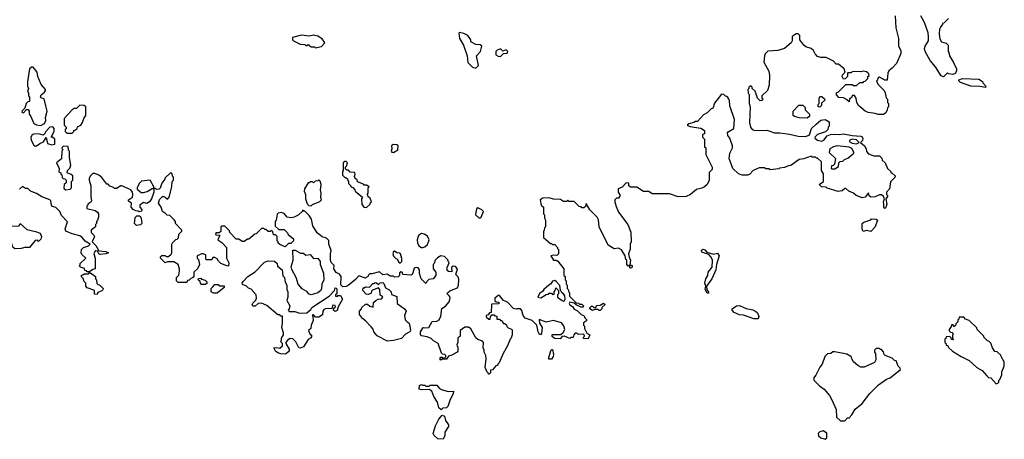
# Model space of a CAD drawing. Extents: x 1861455 to 2058065, y 200073 to 437907.
# Tile 445 of 574: x 2029490 to 2038590, y 342270 to 346150. Entities that reach past the tile are written whole.
import ezdxf

# ---------------------------------------------------------------- set-up
doc = ezdxf.new("R2010")
doc.units = 0

msp = doc.modelspace()

# ---------------------------------------------------------------- linework, layer by layer
at = {"layer": '0CON05XD'}
for points in [[(2037580, 346185), (2037587.5, 346075), (2037613.3, 345975), (2037613.3, 345905), (2037632.5, 345865), (2037633, 345837), (2037592.5, 345745), (2037555, 345702.5), (2037523.6, 345676.4), (2037513, 345657), (2037508.3, 345591.7), (2037485, 345590), (2037435, 345620), (2037421.7, 345608.3), (2037418.3, 345591.7), (2037410, 345585), (2037420, 345555), (2037480, 345495), (2037490, 345475), (2037498.3, 345428.3), (2037510, 345415), (2037510, 345385), (2037520, 345375), (2037520, 345345), (2037510, 345335), (2037507.5, 345315), (2037495, 345290), (2037475, 345272.5), (2037425, 345272.5), (2037395, 345282.5), (2037330.7, 345290.7), (2037303.9, 345303.9), (2037242.5, 345355), (2037227.5, 345385), (2037220, 345425), (2037205, 345450), (2037185, 345450), (2037180, 345435), (2037160, 345415), (2037155, 345390), (2037133, 345413), (2037105, 345427.5), (2037061.7, 345431.7), (2037040, 345455), (2037040, 345475), (2037058.3, 345481.7), (2037125, 345550), (2037185, 345550), (2037195, 345540), (2037225, 345540), (2037255, 345570), (2037285, 345570), (2037291.7, 345578.3), (2037305, 345580), (2037330, 345605), (2037330, 345625), (2037340, 345635), (2037338.3, 345648.3), (2037328.3, 345658.3), (2037317, 345667), (2037285, 345672.5), (2037265, 345667.5), (2037205, 345670), (2037183, 345667), (2037175, 345660), (2037145, 345660), (2037140, 345655), (2037140, 345625), (2037118.3, 345601.7), (2037105, 345600), (2037090, 345625), (2037095, 345640), (2037120, 345665), (2037110, 345695), (2037058.3, 345738.3), (2037035, 345740), (2037010, 345765), (2036945, 345800), (2036895, 345800), (2036865, 345810), (2036842.5, 345835), (2036826.4, 345866.4), (2036805, 345882.5), (2036755, 345897.5), (2036737.5, 345915), (2036700, 345965), (2036700, 346005), (2036685, 346020), (2036665, 346020), (2036630, 345995), (2036630, 345955), (2036620, 345935), (2036560, 345885), (2036496.4, 345863.6), (2036405, 345857.5), (2036380, 345835), (2036372.5, 345815), (2036368.3, 345758.3), (2036412.5, 345675), (2036420, 345635), (2036417, 345543), (2036400, 345495), (2036350, 345445), (2036350, 345425), (2036360, 345415), (2036348.3, 345401.7), (2036335, 345400), (2036310, 345425), (2036288.3, 345488.3), (2036260, 345515), (2036260, 345525), (2036248.3, 345538.3), (2036230, 345525), (2036230, 345515), (2036220, 345505), (2036223.3, 345475), (2036232.5, 345455), (2036233.3, 345375), (2036240, 345345), (2036234.5, 345195), (2036243.1, 345155), (2036260, 345135), (2036285, 345124.3), (2036395, 345129.2), (2036465, 345103.8), (2036513.9, 345103.9), (2036605, 345091.2), (2036685, 345072), (2036755, 345070), (2036790, 345085), (2036807.5, 345145), (2036850, 345185), (2036895, 345220), (2036935, 345227.5), (2036970, 345205), (2036970, 345165), (2036963, 345157), (2036960, 345135), (2036937, 345113), (2036863, 345087), (2036841.7, 345068.3), (2036840, 345055), (2036865, 345036.7), (2036905, 345026.7), (2036923, 345037), (2036953.6, 345076.4), (2036985, 345088.8), (2037025, 345092.5), (2037063, 345087), (2037105, 345095.8), (2037185, 345079.4), (2037265, 345072), (2037275.7, 345065.7), (2037281.7, 345051.7), (2037278.3, 345031.7), (2037260, 345015), (2037297.5, 344985), (2037312.5, 344955), (2037315, 344930), (2037335, 344910), (2037385, 344890), (2037435, 344890), (2037458.3, 344868.3), (2037461.7, 344851.7), (2037490, 344825), (2037510, 344775), (2037540, 344745), (2037540, 344735), (2037555, 344730), (2037580, 344705), (2037578.3, 344691.7), (2037538.3, 344651.7), (2037530, 344585), (2037500, 344555), (2037500, 344535), (2037510, 344525), (2037510, 344515), (2037496, 344494), (2037505.8, 344445), (2037495.7, 344414.3), (2037485, 344403.3), (2037476.7, 344415), (2037478, 344445), (2037472, 344465), (2037481.2, 344495), (2037473.6, 344513.6), (2037455, 344530), (2037435, 344530), (2037395, 344513.3), (2037355, 344510), (2037341.7, 344521.7), (2037335, 344550), (2037305, 344510), (2037275, 344502.5), (2037220, 344525), (2037197, 344547), (2037153, 344563), (2037125, 344590), (2037115, 344590), (2037091.7, 344568.3), (2037055, 344562.5), (2036953, 344593), (2036945, 344600), (2036900, 344605), (2036880, 344625), (2036920, 344655), (2036920, 344725), (2036900, 344755), (2036900, 344835), (2036865, 344870), (2036855, 344870), (2036845, 344880), (2036815, 344880), (2036805, 344887.5), (2036737, 344863), (2036693, 344857), (2036617, 344803), (2036595, 344800), (2036557, 344783), (2036513, 344777), (2036505, 344770), (2036425, 344762.5), (2036415, 344770), (2036385, 344770), (2036375, 344780), (2036325, 344780), (2036270, 344755), (2036235, 344720), (2036217, 344713), (2036167, 344713), (2036133.6, 344723.6)], [(2038075, 346160), (2038035, 346120), (2038020, 346115), (2038020, 346105), (2038000, 346085), (2038000, 346075), (2037990, 346065), (2037987.5, 346015), (2037993.6, 345973.6), (2038010, 345945), (2038051.7, 345931.7), (2038070, 345915), (2038070, 345855), (2038077, 345847), (2038082.5, 345815), (2038120, 345755), (2038147.5, 345695), (2038148, 345675), (2038135, 345652.5), (2038115, 345642.5), (2038075, 345650), (2038065, 345660), (2038028.3, 345621.7), (2038005, 345630), (2037953, 345713), (2037903.9, 345773.9), (2037860, 345855), (2037853.3, 345885), (2037857.5, 345905), (2037890, 345955), (2037890, 345995), (2037887, 346027), (2037852.5, 346125), (2037817.5, 346185)], [(2032225, 345890), (2032235, 345892.5), (2032278.3, 345901.7), (2032310, 345935), (2032285, 345972.5), (2032245, 345997.5), (2032205, 346007.5), (2032165, 345997.5), (2032095, 346006.7), (2032010, 345985), (2032010, 345965), (2032020, 345955), (2032083, 345923), (2032125, 345920), (2032135, 345910), (2032145, 345910), (2032155, 345920), (2032185, 345900), (2032215, 345900), (2032225, 345890)], [(2033705, 345702.5), (2033730, 345725), (2033713, 345817), (2033750, 345855), (2033760, 345905), (2033747, 345917), (2033705, 345920), (2033660, 345945), (2033660, 345965), (2033633, 346003), (2033595, 346022.5), (2033555, 346030), (2033550, 346025), (2033553.3, 345975), (2033592.5, 345915), (2033626.7, 345815), (2033633, 345753), (2033675, 345710), (2033705, 345702.5)], [(2033935, 345810), (2033961.7, 345838.3), (2033995, 345840), (2034000, 345855), (2033985, 345870), (2033955, 345860), (2033935, 345880), (2033901.7, 345868.3), (2033890, 345855), (2033890, 345825), (2033913, 345813), (2033935, 345810)], [(2029685, 345172.5), (2029719.3, 345190.7), (2029733, 345217), (2029730, 345245), (2029742.5, 345305), (2029733, 345353), (2029717, 345417), (2029693, 345423), (2029682.5, 345435), (2029687.5, 345455), (2029719.3, 345480.7), (2029730, 345495), (2029730, 345505), (2029689.3, 345549.3), (2029657.5, 345625), (2029652.5, 345665), (2029615, 345710), (2029598.3, 345711.7), (2029580, 345695), (2029562.5, 345575), (2029562.5, 345535), (2029570, 345515), (2029562.5, 345485), (2029570, 345475), (2029570, 345445), (2029580, 345435), (2029580, 345395), (2029565, 345390), (2029550, 345375), (2029538.3, 345331.7), (2029513.6, 345306.4), (2029510, 345295), (2029525, 345290), (2029551.7, 345318.3), (2029568.3, 345318.3), (2029577.5, 345305), (2029577.5, 345275), (2029592.5, 345255), (2029620.7, 345190.7), (2029645, 345177.5), (2029685, 345172.5)], [(2038415, 345523.3), (2038365, 345532.5), (2038280, 345535), (2038185, 345570), (2038170, 345585), (2038170, 345595), (2038205, 345606.7), (2038355, 345600), (2038388.3, 345578.3), (2038390, 345565), (2038420, 345535), (2038415, 345523.3)], [(2036133.6, 344723.6), (2036082.5, 344775), (2036047.5, 344865), (2036052.5, 344915), (2036077.5, 344965), (2036077.5, 344985), (2036052.5, 345055), (2036035, 345080), (2036032.5, 345105), (2036037, 345113), (2036090, 345145), (2036096.4, 345226.4), (2036053, 345353), (2036050, 345405), (2036040, 345415), (2036040, 345425), (2036028.3, 345438.3), (2036011.7, 345441.7), (2035998.3, 345458.3), (2035975, 345460), (2035913, 345377), (2035895, 345330), (2035880, 345325), (2035845, 345287.5), (2035810.7, 345269.3), (2035755, 345210), (2035735, 345210), (2035721.7, 345198.3), (2035675, 345187.5), (2035660, 345175), (2035685, 345163.3), (2035785, 345147.5), (2035820, 345125), (2035820, 345095), (2035801.7, 345088.3), (2035800, 345065), (2035820, 345045), (2035820, 344975), (2035830, 344965), (2035832.5, 344905), (2035890, 344785), (2035890, 344765), (2035863, 344737), (2035862.5, 344665), (2035843, 344627), (2035820, 344605), (2035795, 344592.5), (2035745, 344580), (2035690, 344535), (2035650, 344515), (2035575, 344512.5), (2035495, 344540), (2035335, 344540), (2035305, 344560), (2035255, 344560), (2035195, 344600), (2035135, 344600), (2035120, 344615), (2035118.3, 344638.3), (2035095, 344640), (2035058.3, 344601.7), (2035020, 344585), (2035020, 344555), (2035040, 344525), (2035025, 344500), (2035005, 344500), (2034990, 344485), (2034990, 344465), (2035003.3, 344423.3), (2035025, 344370), (2035110, 344255), (2035137.5, 344185), (2035140, 344095), (2035132.5, 344075), (2035131.7, 344028.3), (2035116.7, 343985), (2035123, 343953), (2035136.7, 343925), (2035130, 343880), (2035145, 343880), (2035151.7, 343871.7), (2035147.5, 343855), (2035135, 343852.5), (2035130, 343855), (2035130, 343880), (2035115, 343870), (2035100, 343885), (2035100, 343925), (2035093, 343933), (2035086.4, 343966.4), (2035051.7, 344021.7), (2035023, 344037), (2034985, 344032.5), (2034930, 344065), (2034844.1, 344234.1), (2034838.3, 344298.3), (2034827.5, 344325), (2034760.7, 344390.7), (2034725, 344450), (2034718.3, 344421.7), (2034705, 344410), (2034685, 344410), (2034678.3, 344418.3), (2034661.7, 344421.7), (2034615, 344470), (2034565, 344470), (2034555, 344480), (2034545, 344470), (2034515, 344470), (2034487, 344487), (2034425, 344490), (2034385, 344502.5), (2034325, 344500), (2034300, 344485), (2034310, 344435), (2034330, 344415), (2034330, 344355), (2034340, 344345), (2034340, 344315), (2034350, 344295), (2034350, 344235), (2034340, 344225), (2034338.3, 344201.7), (2034330, 344195), (2034330, 344135), (2034395, 344080), (2034405, 344080), (2034415, 344070), (2034435, 344070), (2034460, 344045), (2034460, 344035), (2034470, 344025), (2034470, 343985), (2034455, 343970), (2034425, 343972.5), (2034400, 343965), (2034425, 343927.5), (2034446.7, 343926.7), (2034465, 343917.5), (2034520, 343845), (2034520, 343785), (2034530, 343775), (2034530, 343745), (2034540, 343735), (2034540, 343705), (2034550, 343695), (2034550, 343665), (2034560, 343655), (2034565, 343630), (2034570, 343625), (2034570, 343595), (2034631.7, 343531.7), (2034655, 343530), (2034665, 343520), (2034685, 343520), (2034700, 343505), (2034698.3, 343491.7), (2034675, 343492.5), (2034633, 343513), (2034615, 343530), (2034575, 343537.5), (2034567.5, 343525), (2034573.6, 343513.6), (2034599.3, 343499.3), (2034613.6, 343473.6), (2034645, 343457.5), (2034680, 343425), (2034700, 343415), (2034710, 343405), (2034710, 343395), (2034728.3, 343378.3), (2034730, 343365), (2034701.7, 343348.3), (2034700, 343325), (2034710, 343315), (2034710, 343295), (2034731.7, 343251.7), (2034760, 343235), (2034745, 343200), (2034701.7, 343201.7), (2034700, 343215), (2034710, 343225), (2034708.3, 343238.3), (2034701.7, 343241.7), (2034655, 343240), (2034635, 343250), (2034625, 343250), (2034610, 343235), (2034605, 343210), (2034585, 343210), (2034575, 343202.5), (2034525, 343222.5), (2034505, 343220), (2034485, 343200), (2034433, 343203), (2034411.7, 343221.7), (2034411.7, 343238.3), (2034491.7, 343238.3), (2034513, 343257), (2034527.5, 343285), (2034518.3, 343318.3), (2034496, 343346), (2034425, 343368.8), (2034355, 343352.5), (2034291.7, 343378.3), (2034293, 343343), (2034320, 343305), (2034311.7, 343248.3), (2034305, 343240), (2034295, 343240), (2034282.5, 343265), (2034270, 343325), (2034225, 343370), (2034161.7, 343391.7), (2034142.5, 343415), (2034131.7, 343461.7), (2034120, 343475), (2034085, 343477.5), (2034075, 343472.5), (2034055, 343480), (2033999.3, 343539.3), (2033960, 343555), (2033925, 343600), (2033911.7, 343598.3), (2033880, 343575), (2033881.7, 343551.7), (2033895, 343540), (2033918.3, 343538.3), (2033918.3, 343521.7), (2033855, 343520), (2033850, 343515), (2033848.3, 343441.7), (2033831.7, 343438.3), (2033818.3, 343421.7), (2033800, 343415), (2033801.7, 343401.7), (2033825, 343380), (2033838.3, 343381.7), (2033840, 343405), (2033848.3, 343411.7), (2033855, 343420), (2033875, 343420), (2033881.7, 343411.7), (2033898.3, 343408.3), (2033900, 343380), (2033925, 343380), (2033935, 343370), (2033945, 343370), (2033961.7, 343341.7), (2033975, 343340), (2033988.3, 343328.3), (2033991.7, 343311.7), (2034005, 343300), (2034035, 343290), (2034041.7, 343281.7), (2034042.5, 343235), (2034033.3, 343206.7), (2034022.5, 343195), (2033997.5, 343135), (2033957.5, 343065), (2033921.7, 342978.3), (2033910, 342965), (2033910, 342955), (2033891.7, 342948.3), (2033858.3, 342911.7), (2033841.7, 342908.3), (2033840, 342885), (2033828.3, 342871.7), (2033821.7, 342871.7), (2033820, 342885), (2033811.7, 342891.7), (2033792.5, 342935), (2033800, 343015), (2033797.5, 343045), (2033782.5, 343075), (2033782.5, 343095), (2033772.5, 343115), (2033777.5, 343165), (2033767, 343177), (2033723, 343193), (2033707, 343207), (2033660.7, 343290.7), (2033637, 343307), (2033603, 343307), (2033560, 343275), (2033560, 343225), (2033540, 343205), (2033540, 343165), (2033530, 343145), (2033531.7, 343131.7), (2033540, 343125), (2033540, 343085), (2033532.5, 343075), (2033485, 343046.7), (2033451.7, 343038.3), (2033435, 343010), (2033395, 343010), (2033383, 343003), (2033372.5, 343015), (2033381.7, 343028.3), (2033395, 343030), (2033401.7, 343021.7), (2033415, 343020), (2033428.3, 343031.7), (2033430, 343045), (2033420, 343055), (2033398.3, 343058.3), (2033387.5, 343067.5), (2033357.5, 343155), (2033315, 343180), (2033291.7, 343201.7), (2033255, 343217.5), (2033205, 343227.5), (2033195, 343240), (2033193.8, 343265), (2033220, 343305), (2033235, 343300), (2033270, 343305), (2033301.7, 343358.3), (2033345, 343362.5), (2033366.4, 343373.6), (2033381.7, 343408.3), (2033391.7, 343478.3), (2033425, 343502.5), (2033459.6, 343540.5), (2033468.8, 343575), (2033462.3, 343592.3), (2033440, 343615), (2033442.5, 343625), (2033465, 343643.3), (2033535, 343670), (2033545.7, 343695), (2033548.6, 343745), (2033544.2, 343765), (2033521.2, 343795), (2033537.5, 343845), (2033518.3, 343868.3), (2033495, 343870), (2033481.7, 343858.3), (2033485, 343820), (2033453, 343823), (2033441.7, 343831.7), (2033440, 343865), (2033448.3, 343871.7), (2033460, 343905), (2033451.7, 343911.7), (2033448.3, 343928.3), (2033415, 343960), (2033383, 343967), (2033350.7, 343949.3), (2033330, 343925), (2033320, 343895), (2033310, 343885), (2033310, 343845), (2033337, 343817), (2033337.5, 343785), (2033310, 343755), (2033271.7, 343748.3), (2033251.7, 343728.3), (2033245, 343710), (2033200, 343755), (2033186.4, 343803.6), (2033185.8, 343835.8), (2033174.1, 343854.1), (2033155, 343860), (2033136.4, 343853.6), (2033125, 343810), (2033116.4, 343793.6), (2033105, 343787.5), (2033032.5, 343792.5), (2033028.3, 343808.3), (2033015, 343820), (2033001.7, 343808.3), (2033000, 343785), (2032988.3, 343771.7), (2032955, 343770), (2032945, 343780), (2032915, 343780), (2032886.4, 343796.4), (2032845, 343790), (2032815, 343820), (2032745, 343800), (2032725, 343800), (2032710, 343785), (2032708.3, 343771.7), (2032695, 343770), (2032685, 343760), (2032625, 343782.5), (2032595, 343747.5), (2032525, 343692.5), (2032506.4, 343683.6), (2032475, 343680), (2032458.3, 343698.3), (2032462.5, 343775), (2032446.4, 343796.4), (2032413.6, 343813.6), (2032392.5, 343845), (2032397, 343877), (2032370, 343905), (2032362.5, 343925), (2032362.5, 343985), (2032370, 344015), (2032347.5, 344075), (2032348.3, 344108.3), (2032325, 344130), (2032285, 344142.5), (2032240.4, 344180.5), (2032200, 344245), (2032186.7, 344305), (2032165, 344340), (2032125, 344380), (2032115, 344380), (2032105, 344390), (2032100, 344375), (2032065, 344343.3), (2032026.4, 344323.6), (2031995, 344316.7), (2031963, 344323), (2031935, 344357.5), (2031907, 344367), (2031878.3, 344361.7), (2031868.3, 344351.7), (2031860, 344295), (2031850, 344285), (2031851.7, 344241.7), (2031885, 344210), (2031935, 344210), (2031965, 344180), (2031970, 344165), (2032020, 344125), (2032020, 344105), (2031995, 344080), (2031975, 344080), (2031945, 344050), (2031895, 344070), (2031880, 344085), (2031880, 344095), (2031870, 344105), (2031870, 344145), (2031855, 344160), (2031835, 344160), (2031828.3, 344188.3), (2031815, 344200), (2031805, 344190), (2031785, 344190), (2031765, 344210), (2031755, 344210), (2031745, 344220), (2031725, 344220), (2031675, 344170), (2031661.7, 344168.3), (2031608.3, 344121.7), (2031595, 344120), (2031565, 344100), (2031545, 344100), (2031515, 344120), (2031491.7, 344121.7), (2031431.7, 344181.7), (2031428.3, 344198.3), (2031385, 344240), (2031355, 344240), (2031350, 344235), (2031348.3, 344191.7), (2031335, 344180), (2031301.7, 344178.3), (2031300, 344165), (2031305, 344160), (2031338.3, 344158.3), (2031320, 344115), (2031358.3, 344088.3), (2031400, 344045), (2031402.5, 343945), (2031421.7, 343901.7), (2031420, 343875), (2031415, 343870), (2031403, 343873), (2031350, 343895), (2031327, 343917), (2031315, 343940), (2031295, 343952.5), (2031275, 343950), (2031265, 343930), (2031215, 343930), (2031210, 343935), (2031210, 343975), (2031186.4, 343986.4), (2031173.6, 343986.4), (2031130, 343965), (2031130, 343945), (2031141.7, 343931.7)], [(2036885, 345340), (2036870, 345345), (2036870, 345365), (2036880, 345375), (2036880, 345425), (2036891.7, 345438.3), (2036905, 345440), (2036928.3, 345418.3), (2036930, 345405), (2036901.7, 345378.3), (2036900, 345355), (2036885, 345340)], [(2029975, 345100), (2029990, 345115), (2029990, 345125), (2030005, 345130), (2030020, 345145), (2030025, 345160), (2030056.4, 345173.6), (2030071.7, 345198.3), (2030082.5, 345235), (2030100, 345265), (2030100, 345345), (2030087, 345357), (2030045, 345360), (2030015, 345330), (2029995, 345330), (2029975, 345317.5), (2029900, 345235), (2029900, 345175), (2029920, 345155), (2029918.3, 345141.7), (2029910, 345135), (2029910, 345115), (2029925, 345100), (2029975, 345100)], [(2036765, 345240), (2036695, 345242.5), (2036650, 345255), (2036640, 345265), (2036640, 345305), (2036691.7, 345358.3), (2036728.3, 345358.3), (2036748.3, 345338.3), (2036750, 345315), (2036790, 345275), (2036790, 345255), (2036765, 345240)], [(2029635, 344982), (2029645, 344983.8), (2029675, 345006), (2029709.3, 345020.7), (2029735, 345060), (2029746.4, 345006.4), (2029787, 344993), (2029815, 345000), (2029813.3, 345045), (2029792.5, 345062.5), (2029780, 345065), (2029810, 345115), (2029810, 345145), (2029795, 345160), (2029770, 345155), (2029732.5, 345115), (2029720, 345090), (2029706.4, 345083.6), (2029663.4, 345093.4), (2029617.4, 345092.6), (2029603.8, 345086.2), (2029593.8, 345065), (2029596, 345036), (2029620.3, 344990.3), (2029635, 344982)], [(2032945, 344921.5), (2032983.7, 344946.3), (2032986.9, 344985), (2032975, 344993.5), (2032943, 344997), (2032927.1, 344985), (2032929.4, 344955), (2032922.9, 344935), (2032928.8, 344925), (2032945, 344921.5)], [(2037025, 344770), (2037058.3, 344791.7), (2037060, 344825), (2037071.7, 344838.3), (2037098.3, 344841.7), (2037111.7, 344858.3), (2037145, 344870), (2037200, 344915), (2037200, 344925), (2037179.3, 344959.3), (2037155, 344972.5), (2037045, 344982.5), (2037010, 344975), (2036977.5, 344955), (2036971.7, 344921.7), (2037030, 344865), (2037020, 344815), (2037008.3, 344801.7), (2036991.7, 344798.3), (2036990, 344775), (2036995, 344770), (2037025, 344770)], [(2037225, 345003.3), (2037250, 345015), (2037225, 345040), (2037185, 345043.8), (2037162.5, 345035), (2037157.5, 345025), (2037185, 345007.5), (2037225, 345003.3)], [(2029915, 344577.5), (2029955, 344582.5), (2029970, 344595), (2029970, 344655), (2029980, 344665), (2029980, 344705), (2029965, 344720), (2029930, 344735), (2029932.5, 344755), (2029953.6, 344776.4), (2029962.5, 344805), (2029950, 344875), (2029950, 344935), (2029940, 344945), (2029938.3, 344978.3), (2029895, 344980), (2029880, 344965), (2029881.7, 344951.7), (2029890, 344945), (2029880, 344935), (2029877, 344863), (2029830, 344825), (2029853.3, 344775), (2029851.7, 344741.7), (2029870, 344735), (2029871.7, 344721.7), (2029880, 344715), (2029881.7, 344691.7), (2029891.7, 344681.7), (2029908.3, 344678.3), (2029920, 344665), (2029918.3, 344641.7), (2029900, 344625), (2029897.5, 344595), (2029902.5, 344585), (2029915, 344577.5)], [(2032695, 344412.5), (2032730, 344445), (2032731.7, 344458.3), (2032740, 344465), (2032728.3, 344498.3), (2032711.7, 344511.7), (2032708.3, 344528.3), (2032700, 344535), (2032710, 344545), (2032710, 344595), (2032720, 344605), (2032695, 344620), (2032675, 344620), (2032668.3, 344628.3), (2032611.7, 344651.7), (2032608.3, 344668.3), (2032591.7, 344681.7), (2032588.3, 344698.3), (2032580, 344705), (2032590, 344715), (2032588.3, 344738.3), (2032545, 344740), (2032528.3, 344758.3), (2032515, 344760), (2032501.7, 344771.7), (2032500, 344785), (2032510, 344795), (2032520, 344825), (2032508.3, 344838.3), (2032495, 344840), (2032480, 344825), (2032480, 344755), (2032472.5, 344745), (2032473, 344713), (2032495, 344690), (2032505, 344690), (2032518.3, 344678.3), (2032521.7, 344661.7), (2032530, 344655), (2032530, 344635), (2032550, 344615), (2032550, 344605), (2032568.3, 344598.3), (2032588.3, 344578.3), (2032590, 344565), (2032658.3, 344508.3), (2032650, 344495), (2032653, 344443), (2032670, 344415), (2032695, 344412.5)], [(2031141.7, 343931.7), (2031152.5, 343885), (2031132.5, 343845), (2031100, 343815), (2031098.3, 343771.7), (2031088.3, 343761.7), (2031071.7, 343758.3), (2031055, 343740), (2031041.7, 343738.3), (2031035, 343720), (2030955, 343720), (2030940, 343735), (2030940, 343765), (2030961.7, 343788.3), (2030966.7, 343823.3), (2030966.2, 343845), (2030953.3, 343885), (2030915, 343910), (2030855, 343910), (2030835, 343902.5), (2030790, 343945), (2030791.7, 343958.3), (2030805, 343970), (2030835, 343970), (2030845, 343960), (2030865, 343960), (2030889.3, 343980.7), (2030897.5, 343995), (2030897.5, 344075), (2030903, 344087), (2030931.7, 344118.3), (2030945, 344120), (2030958.3, 344131.7), (2030961.7, 344168.3), (2030990, 344195), (2030990, 344205), (2030930, 344265), (2030930, 344285), (2030918.3, 344298.3), (2030878.3, 344338.3), (2030851.7, 344341.7), (2030838.3, 344358.3), (2030810, 344375), (2030797, 344417), (2030772.5, 344455), (2030781.7, 344488.3), (2030811.7, 344518.3), (2030835, 344510), (2030855, 344490), (2030871.7, 344508.3), (2030897.5, 344605), (2030900, 344655), (2030910, 344665), (2030910, 344695), (2030901.7, 344701.7), (2030900, 344725), (2030888.3, 344738.3), (2030830, 344685), (2030830, 344675), (2030803, 344637), (2030788.3, 344591.7), (2030778.3, 344581.7), (2030755, 344580), (2030745, 344590), (2030730, 344590), (2030730, 344555), (2030707, 344493), (2030690, 344465), (2030665, 344450), (2030635, 344460), (2030600, 344435), (2030600, 344415), (2030620, 344395), (2030615, 344380), (2030595, 344372.5), (2030585, 344380), (2030563, 344383), (2030540, 344395), (2030520, 344415), (2030522.5, 344455), (2030495, 344473.3), (2030494.2, 344484.2), (2030531.8, 344508.2), (2030535.8, 344534.2), (2030532, 344555), (2030515.8, 344575.8), (2030435, 344612.5), (2030425, 344612.5), (2030385, 344590), (2030365, 344590), (2030358.3, 344598.3), (2030321.7, 344611.7), (2030308.3, 344628.3), (2030295, 344630), (2030249.3, 344689.3), (2030221.7, 344711.7), (2030185, 344727.5), (2030165, 344727.5), (2030143.9, 344706.1), (2030133.3, 344685), (2030132.5, 344665), (2030147.5, 344615), (2030146.7, 344515), (2030152.5, 344475), (2030146.4, 344463.6), (2030120, 344445), (2030120, 344435), (2030110, 344425), (2030110, 344405), (2030186.2, 344386.2), (2030209.3, 344369.3), (2030217.5, 344355), (2030217.5, 344325), (2030210, 344295), (2030200, 344285), (2030200, 344265), (2030190, 344255), (2030190, 344235), (2030150, 344205), (2030151.7, 344181.7), (2030176.4, 344156.4), (2030180, 344145), (2030160, 344095), (2030193, 344063), (2030222.5, 344012.5), (2030285, 344007.5), (2030310, 343995), (2030286.4, 343983.6), (2030235, 343977.5), (2030222.5, 343985), (2030208.3, 344008.3), (2030195, 344012.5), (2030185, 344007.5), (2030176, 343985), (2030188.8, 343945), (2030187.5, 343845), (2030165, 343840), (2030135, 343820), (2030115, 343820), (2030108.3, 343828.3), (2030091.7, 343831.7), (2030088.3, 343848.3), (2030051.7, 343861.7), (2030040, 343875), (2030048.3, 343881.7), (2030050, 343895), (2030100, 343945), (2030065, 343980), (2030057.5, 343995), (2030060, 344025), (2030080, 344045), (2030125, 344060), (2030140, 344075), (2030095, 344102.5), (2030066.2, 344136.2), (2030045, 344150), (2029975, 344170), (2029917.5, 344195), (2029910, 344215), (2029931.7, 344281.7), (2029875, 344340), (2029860, 344375), (2029822.5, 344412.5), (2029793.9, 344423.9), (2029782.5, 344435), (2029777.5, 344475), (2029770, 344485), (2029695, 344513.3), (2029645, 344543.3), (2029590, 344565), (2029565, 344590), (2029545, 344590), (2029517, 344607), (2029488.3, 344581.7)], [(2030612.3, 344552.3), (2030635, 344553.3), (2030667.7, 344562.3), (2030715, 344590), (2030730, 344590), (2030730, 344605), (2030695, 344667.5), (2030615, 344655.6), (2030593.9, 344636.1), (2030574.2, 344595), (2030575, 344582.5), (2030612.3, 344552.3)], [(2032185, 344430), (2032195, 344440), (2032265, 344470), (2032280, 344485), (2032272.5, 344505), (2032277.5, 344545), (2032270, 344575), (2032277.5, 344625), (2032267, 344657), (2032255, 344670), (2032245, 344660), (2032221.7, 344658.3), (2032205, 344640), (2032195, 344650), (2032175, 344650), (2032165, 344640), (2032155, 344640), (2032122.5, 344585), (2032120, 344565), (2032130, 344535), (2032130, 344495), (2032148.3, 344448.3), (2032161.7, 344431.7), (2032185, 344430)], [(2033745, 344316.7), (2033755, 344323.3), (2033775.8, 344375), (2033761.7, 344391.7), (2033725, 344410), (2033715, 344403.3), (2033707.5, 344385), (2033704, 344345), (2033735, 344318.8), (2033745, 344316.7)], [(2029445, 344032.5), (2029427, 344047), (2029410.8, 344095), (2029406.8, 344136.8), (2029378, 344215), (2029383.6, 344226.4), (2029415, 344240.9), (2029485, 344242.5), (2029495, 344266.2), (2029555, 344210), (2029635, 344192.5), (2029680, 344175), (2029692.5, 344145), (2029685, 344120), (2029665, 344100), (2029655, 344110), (2029631.7, 344108.3), (2029580, 344045), (2029537, 344043), (2029505, 344033.3), (2029445, 344032.5)], [(2030568.3, 344248.3), (2030552.5, 344265), (2030558.3, 344321.7), (2030573, 344337), (2030600, 344335), (2030612.5, 344315), (2030617.5, 344265), (2030605, 344252.5), (2030568.3, 344248.3)], [(2037285, 344190), (2037277.5, 344215), (2037277.5, 344265), (2037291.7, 344278.3), (2037355, 344300), (2037362.5, 344307.5), (2037406.7, 344306.7), (2037417.5, 344295), (2037396.7, 344233.3), (2037355, 344192.5), (2037315, 344200), (2037285, 344190)], [(2033215, 344042.5), (2033235, 344050), (2033259.3, 344070.7), (2033273.8, 344115), (2033258.8, 344148.8), (2033227.3, 344167.3), (2033205, 344172), (2033174.5, 344155.5), (2033162.9, 344115), (2033166.7, 344086.7), (2033178.8, 344058.8), (2033203, 344043), (2033215, 344042.5)], [(2032185, 343606.7), (2032165, 343612.5), (2032145, 343636.7), (2032100.4, 343660.5), (2032063.3, 343705), (2032045.9, 343765.9), (2032005, 343840), (2032000, 343865), (2032017.5, 343925), (2032015, 344020), (2032035, 344017.5), (2032085, 343992.5), (2032111.7, 343991.7), (2032133.6, 343973.6), (2032175, 343977.5), (2032205, 343942.5), (2032246.1, 343946.1), (2032267.5, 343915), (2032267.5, 343885), (2032296.7, 343805), (2032300, 343745), (2032282.5, 343705), (2032280, 343665), (2032272.5, 343645), (2032245, 343623.3), (2032205, 343613.3), (2032185, 343606.7)], [(2033005, 343900), (2033022.5, 343915), (2033023, 343943), (2033010, 343985), (2033001.7, 343991.7), (2032975, 343993.3), (2032955, 344008.8), (2032945, 344006.7), (2032940, 343985), (2032944.1, 343964.1), (2032965, 343942.5), (2032978.3, 343938.3), (2032991.7, 343911.7), (2033005, 343900)], [(2035845, 343621.2), (2035826.2, 343655), (2035830, 343685), (2035821.9, 343715), (2035832, 343755), (2035849.2, 343785), (2035854.3, 343815.7), (2035889.6, 343860.4), (2035892, 343925), (2035880.8, 343955), (2035859.3, 343979.3), (2035795, 344000), (2035792.7, 344017.3), (2035805, 344028.8), (2035821.7, 344021.7), (2035841.4, 344001.4), (2035902.1, 343982.1), (2035940, 343990), (2035956.2, 343965), (2035930, 343885), (2035923.2, 343836.8), (2035887.6, 343752.4), (2035838, 343685), (2035842, 343652), (2035855.8, 343635), (2035855, 343622.5), (2035845, 343621.2)], [(2031945, 343057.5), (2031905, 343060), (2031875, 343070), (2031853.3, 343085), (2031840, 343115), (2031865, 343120), (2031895, 343112.5), (2031917.5, 343135), (2031920, 343155), (2031900, 343175), (2031910, 343185), (2031910, 343205), (2031927.5, 343235), (2031927.5, 343255), (2031912.5, 343305), (2031920, 343345), (2031918.3, 343408.3), (2031905, 343410), (2031895, 343420), (2031875, 343420), (2031775, 343507.5), (2031725, 343527.5), (2031693, 343527), (2031665, 343500), (2031645, 343500), (2031637.5, 343515), (2031645, 343530), (2031673.6, 343556.4), (2031680, 343575), (2031676.7, 343605), (2031629.3, 343659.3), (2031605, 343667.5), (2031585, 343687.5), (2031550.7, 343700.7), (2031547.5, 343715), (2031555, 343730), (2031597.5, 343775), (2031665, 343817.5), (2031753, 343907), (2031785, 343920), (2031845, 343916.7), (2031870, 343895), (2031871.7, 343871.7), (2031917, 343837), (2031923, 343783), (2031937.5, 343765), (2031943, 343723), (2031957.5, 343695), (2031960, 343655), (2031967.5, 343635), (2031967.5, 343585), (2031960, 343555), (2031987.5, 343505), (2031980, 343475), (2031970, 343465), (2031981.7, 343451.7), (2032031.7, 343451.7), (2032075, 343437.5), (2032145, 343440), (2032179.3, 343470.7), (2032190.7, 343489.3), (2032350, 343595), (2032400, 343645), (2032405, 343670), (2032417, 343667), (2032420, 343645), (2032420, 343615), (2032410, 343605), (2032410, 343595), (2032425, 343590), (2032431.7, 343598.3), (2032455, 343600), (2032472.5, 343565), (2032432.5, 343495), (2032425, 343460), (2032405, 343452.5), (2032390, 343465), (2032391.7, 343478.3), (2032410, 343495), (2032405, 343507.5), (2032385, 343510), (2032375, 343480), (2032315, 343477.5), (2032300.7, 343469.3), (2032292.5, 343455), (2032288.3, 343421.7), (2032255, 343400), (2032225, 343400), (2032205, 343420), (2032191.7, 343418.3), (2032200, 343405), (2032201.7, 343368.3), (2032182.5, 343325), (2032180, 343295), (2032160, 343275), (2032170, 343245), (2032190, 343225), (2032177.5, 343205), (2032157, 343193), (2032112.5, 343125), (2032083, 343113), (2032070, 343115), (2032040.7, 343170.7), (2032015, 343200), (2031988.3, 343201.7), (2031965, 343187.5), (2031950, 343165), (2031950, 343155), (2031980, 343105), (2031980, 343085), (2031955, 343062.5), (2031945, 343057.5)], [(2030205, 343610), (2030181.7, 343611.7), (2030180, 343645), (2030175, 343650), (2030115, 343670), (2030100, 343685), (2030100, 343715), (2030081.7, 343731.7), (2030080, 343755), (2030061.7, 343771.7), (2030061.7, 343788.3), (2030075, 343790), (2030085, 343800), (2030125, 343800), (2030131.7, 343808.3), (2030145, 343810), (2030190, 343775), (2030190, 343755), (2030200, 343745), (2030201.7, 343711.7), (2030211.7, 343701.7), (2030228.3, 343698.3), (2030260, 343665), (2030258.3, 343651.7), (2030248.3, 343641.7), (2030211.7, 343628.3), (2030205, 343610)], [(2031205, 343700), (2031171.7, 343701.7), (2031160, 343715), (2031158.3, 343728.3), (2031140, 343745), (2031141.7, 343758.3), (2031165, 343760), (2031171.7, 343751.7), (2031205, 343740), (2031220, 343725), (2031218.3, 343711.7), (2031205, 343700)], [(2032888.3, 343178.3), (2032795, 343227.5), (2032762.5, 343265), (2032757, 343287), (2032739.3, 343309.3), (2032687.5, 343365), (2032657, 343387), (2032630, 343425), (2032630, 343455), (2032650, 343475), (2032651.7, 343488.3), (2032685, 343520), (2032705, 343520), (2032725, 343500), (2032757, 343493), (2032760, 343535), (2032780, 343555), (2032803, 343567), (2032835, 343570), (2032847, 343583), (2032840, 343595), (2032823, 343603), (2032817.5, 343655), (2032805, 343670), (2032751.7, 343648.3), (2032741.7, 343638.3), (2032738.3, 343621.7), (2032715, 343610), (2032691.7, 343611.7), (2032660, 343645), (2032665, 343670), (2032675, 343670), (2032685, 343680), (2032721.7, 343678.3), (2032755, 343710), (2032765, 343710), (2032775, 343720), (2032788.3, 343718.3), (2032805, 343700), (2032821.7, 343718.3), (2032845, 343720), (2032855, 343710), (2032870.7, 343670.7), (2032905, 343652.5), (2032922.5, 343635), (2032925, 343610), (2032975, 343590), (2032980, 343525), (2033045, 343477.5), (2033062.5, 343455), (2033047.5, 343415), (2033052.5, 343375), (2033070, 343355), (2033086.4, 343346.4), (2033093.3, 343333.3), (2033102.5, 343275), (2033095, 343262.5), (2033055, 343242.5), (2033018.3, 343201.7), (2032945, 343183.3), (2032888.3, 343178.3)], [(2034515, 343547.5), (2034525, 343552.5), (2034532.5, 343565), (2034527, 343597), (2034516.4, 343616.4), (2034500, 343625), (2034488.3, 343648.3), (2034480.7, 343690.7), (2034449.3, 343729.3), (2034435, 343737.5), (2034415, 343732.5), (2034396.7, 343703.3), (2034380, 343695), (2034334.1, 343655.9), (2034323.3, 343636.7), (2034295, 343617.5), (2034280, 343585), (2034305, 343577.5), (2034355, 343610), (2034377, 343613), (2034385, 343620), (2034405, 343620), (2034415, 343610), (2034428.3, 343611.7), (2034430, 343635), (2034440, 343645), (2034445, 343670), (2034470, 343645), (2034470, 343615), (2034460, 343605), (2034460, 343585), (2034505, 343552.5), (2034515, 343547.5)], [(2031315, 343620), (2031280.7, 343620.7), (2031260, 343635), (2031260, 343665), (2031271.7, 343678.3), (2031295, 343700), (2031325, 343700), (2031335, 343690), (2031378.3, 343688.3), (2031380, 343675), (2031315, 343620)], [(2034855, 343460), (2034845, 343460), (2034835, 343470), (2034805, 343470), (2034785, 343462.5), (2034760, 343475), (2034760, 343485), (2034775, 343500), (2034785, 343500), (2034795, 343490), (2034815, 343490), (2034821.7, 343508.3), (2034855, 343510), (2034885, 343530), (2034900, 343515), (2034871.7, 343488.3), (2034870, 343475), (2034855, 343460)], [(2036275, 343383.1), (2036178.2, 343418.2), (2036141.9, 343421.9), (2036093.6, 343443.6), (2036076, 343465), (2036076, 343475), (2036115, 343503.3), (2036143.6, 343506.4), (2036205, 343480), (2036265, 343467.5), (2036295, 343452.5), (2036308.3, 343438.3), (2036320, 343405), (2036315, 343383.3), (2036275, 343383.1)], [(2038515, 342782.5), (2038540, 342795), (2038540, 342815), (2038548.3, 342821.7), (2038567.5, 342865), (2038567.5, 342895), (2038587.5, 342945), (2038590, 342985), (2038560, 343035), (2038558.3, 343048.3), (2038525, 343080), (2038501.7, 343081.7), (2038480, 343115), (2038465, 343160), (2038448.3, 343178.3), (2038435, 343180), (2038400, 343215), (2038400, 343225), (2038340, 343285), (2038335, 343300), (2038265, 343370), (2038231.7, 343381.7), (2038215, 343400), (2038171.7, 343398.3), (2038168.3, 343381.7), (2038160, 343375), (2038160, 343355), (2038141.7, 343338.3), (2038138.3, 343321.7), (2038125, 343310), (2038118.3, 343328.3), (2038101.7, 343328.3), (2038098.3, 343311.7), (2038080, 343285), (2038081.7, 343271.7), (2038091.7, 343261.7), (2038108.3, 343258.3), (2038120, 343245), (2038110, 343235), (2038110, 343205), (2038120, 343195), (2038115, 343190), (2038101.7, 343191.7), (2038098.3, 343208.3), (2038085, 343220), (2038051.7, 343218.3), (2038048.3, 343201.7), (2038040, 343195), (2038040, 343165), (2038048.3, 343158.3), (2038051.7, 343141.7), (2038068.3, 343138.3), (2038071.7, 343121.7), (2038110, 343085), (2038190, 343035), (2038265, 342997.5), (2038337.5, 342935), (2038386.1, 342906.1), (2038427, 342857), (2038445, 342842.5), (2038465, 342840), (2038515, 342782.5)], [(2034405, 343010), (2034381.7, 343011.7), (2034380, 343025), (2034395, 343080), (2034405, 343100), (2034415, 343100), (2034422.5, 343055), (2034420, 343035), (2034405, 343010)], [(2037115, 342440), (2037141.7, 342468.3), (2037155, 342470), (2037180, 342495), (2037210.7, 342549.3), (2037275, 342600), (2037347, 342693), (2037427, 342773), (2037500, 342825), (2037535, 342840), (2037630, 342915), (2037628.3, 342928.3), (2037610, 342945), (2037590, 342995), (2037575, 343000), (2037555, 343020), (2037490, 343045), (2037480, 343055), (2037475, 343080), (2037455, 343100), (2037445, 343100), (2037435, 343110), (2037405, 343110), (2037390, 343095), (2037390, 343075), (2037400, 343065), (2037402.5, 343005), (2037389.3, 342980.7), (2037295, 342937.5), (2037265, 342937.5), (2037235, 342952.5), (2037197, 342987), (2037180, 343015), (2037175, 343040), (2037165, 343040), (2037135, 343057.5), (2037025, 343077.5), (2037005, 343077.5), (2036987, 343063), (2036955, 343060), (2036930, 343035), (2036907.5, 342965), (2036885, 342937.5), (2036848.3, 342861.7), (2036827.5, 342835), (2036832.5, 342815), (2036882.5, 342765), (2036923.9, 342733.9), (2036973.6, 342673.6), (2036996.1, 342636.1), (2037037, 342547), (2037040, 342475), (2037075, 342440), (2037115, 342440)], [(2033385, 342542.5), (2033365, 342560), (2033350, 342615), (2033316.7, 342665), (2033300, 342715), (2033275, 342730), (2033205, 342727.5), (2033183, 342733), (2033185, 342767.5), (2033205, 342777.5), (2033215, 342770), (2033235, 342770), (2033245, 342760), (2033275, 342760), (2033285, 342770), (2033345, 342770), (2033370.7, 342740.7), (2033396.1, 342726.1), (2033452.3, 342712.3), (2033500, 342715), (2033497.5, 342695), (2033465, 342630), (2033448, 342572), (2033435, 342561.2), (2033402, 342558), (2033385, 342542.5)], [(2033405, 342270), (2033353, 342273), (2033320, 342305), (2033312.5, 342325), (2033332.5, 342395), (2033363.3, 342455), (2033395, 342492.5), (2033416.2, 342485), (2033426.7, 342445), (2033452.5, 342405), (2033451.7, 342388.3), (2033420, 342335), (2033420, 342305), (2033405, 342270)], [(2036935, 342270), (2036950, 342285), (2036948.3, 342328.3), (2036915, 342347.5), (2036885, 342340), (2036870, 342325), (2036871.7, 342301.7), (2036893, 342283), (2036935, 342270)]]:
    msp.add_lwpolyline(points, dxfattribs=at)

doc.saveas('drawing.dxf')
